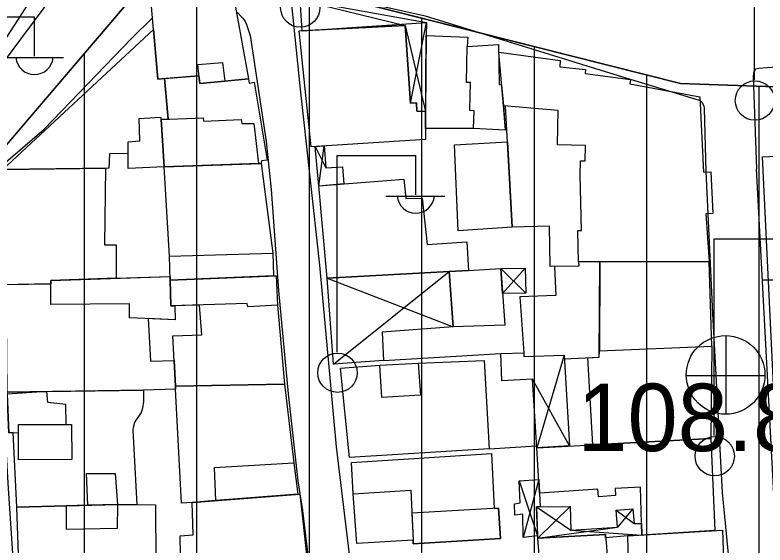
# Model space of a CAD drawing. Extents: x 417997 to 421451, y 4451742 to 4455216.
# Drawn here: x 419608.7 to 419675.4, y 4453183.1 to 4453230.3 of the extents above; entities that cross this region are included whole.
import ezdxf

# ---------------------------------------------------------------- set-up
doc = ezdxf.new("R2010")
doc.units = 0
for name, color, linetype in [('ADA', 7, 'Continuous'), ('ADAKENARI', 7, 'Continuous'), ('B_Mesken', 7, 'Continuous'), ('B_Sundurma', 7, 'Continuous'), ('B_Teras', 7, 'Continuous'), ('Default', 7, 'Continuous'), ('PL_AYA_PARK_DINLENME', 7, 'Continuous'), ('PL_KON_MEV_350', 7, 'Continuous'), ('S_Elektrik_Diregi', 7, 'Continuous'), ('S_Rogar_Kapagi', 7, 'Continuous'), ('Sinir_Duvar_tek_tarafa_ait', 7, 'Continuous'), ('TR_ORTAYOGUNKONUT', 7, 'Continuous'), ('TR_PARKALANI', 7, 'Continuous'), ('Y_Yol_Kotu', 7, 'Continuous'), ('Yol_Sose', 7, 'Continuous')]:
    doc.layers.add(name, color=color, linetype=linetype)

# ---------------------------------------------------------------- blocks, each defined once
blk = doc.blocks.new('POINT_DISPLAY')
at = {"layer": 'Default'}
blk.add_line((0, 0), (0, 0), dxfattribs=at)

msp = doc.modelspace()

# ---------------------------------------------------------------- linework, layer by layer
at = {"layer": 'ADA'}
for p, q in [((419667.916, 4453224.196), (419622.453, 4453235.699)), ((419667.916, 4453224.196), (419622.453, 4453235.699)), ((419710.945, 4453222.677), (419667.916, 4453224.196)), ((419710.945, 4453222.677), (419667.916, 4453224.196))]:
    msp.add_line(p, q, dxfattribs=at)
at = {"layer": 'ADAKENARI'}
msp.add_line((419512.36, 4453106.601), (419622.453, 4453235.699), dxfattribs=at)
msp.add_line((419512.36, 4453106.601), (419622.453, 4453235.699), dxfattribs=at)
at = {"layer": 'B_Mesken'}
for points in [[(419601.522, 4453234.252), (419599.506, 4453229.464), (419598.916, 4453229.645), (419597.856, 4453226.429), (419598.504, 4453226.246), (419603.288, 4453224.947), (419605.441, 4453224.38), (419610.294, 4453231.868), (419606.509, 4453232.791)], [(419627.403, 4453224.415), (419625.179, 4453224.197), (419625.102, 4453224.888), (419621.438, 4453224.582), (419620.899, 4453231.041), (419628.292, 4453231.325), (419629.521, 4453224.614)], [(419634.007, 4453228.878), (419643.426, 4453229.348), (419643.914, 4453222.443), (419644.453, 4453222.482), (419644.488, 4453221.746), (419645.256, 4453221.717), (419645.246, 4453220.199), (419645.26, 4453219.204), (419635.092, 4453218.574)], [(419618.813, 4453217.976), (419617.141, 4453217.925), (419617.076, 4453216.657), (419607.678, 4453216.539), (419621.069, 4453229.006), (419621.438, 4453224.582), (419622.047, 4453224.633), (419622.357, 4453221.016), (419621.732, 4453220.993), (419622.011, 4453216.767), (419618.818, 4453216.644)], [(419649.527, 4453220.192), (419645.246, 4453220.199), (419645.3, 4453228.47), (419649.024, 4453228.311), (419648.963, 4453227.487), (419651.746, 4453227.651), (419651.789, 4453224.096), (419652.014, 4453224.077), (419652.32, 4453220.036)], [(419658.867, 4453208.342), (419658.889, 4453207.95), (419656.346, 4453207.905), (419656.281, 4453211.503), (419652.954, 4453211.423), (419652.359, 4453222.179), (419652.176, 4453222.194), (419651.766, 4453226.974), (419657.237, 4453226.244), (419657.191, 4453225.683), (419659.485, 4453225.44), (419659.452, 4453225.087), (419663.485, 4453224.553), (419663.418, 4453224.164), (419669.639, 4453223.022), (419669.981, 4453216.313), (419670.622, 4453216.324), (419670.797, 4453212.626), (419670.169, 4453212.607), (419670.459, 4453208.337)], [(419622.357, 4453221.016), (419622.047, 4453224.633), (419625.102, 4453224.888), (419625.179, 4453224.197), (419627.403, 4453224.415), (419629.521, 4453224.614), (419629.558, 4453224.236), (419630.021, 4453224.308), (419631.174, 4453217.372), (419630.669, 4453217.315), (419630.649, 4453217.091), (419630.403, 4453217.082), (419622.011, 4453216.767), (419621.732, 4453220.993)], [(419652.954, 4453211.423), (419648.161, 4453211.073), (419647.817, 4453218.737), (419652.534, 4453219.018)], [(419676.406, 4453193.06), (419675.219, 4453217.676), (419683.318, 4453218.063), (419683.498, 4453210.983), (419686.27, 4453210.807), (419686.296, 4453198.133), (419683.829, 4453198.096), (419683.978, 4453194.323), (419679.353, 4453194.142), (419679.372, 4453193.113)], [(419616.781, 4453216.653), (419616.708, 4453209.83), (419617.73, 4453209.846), (419617.738, 4453206.863), (419611.937, 4453206.679), (419611.934, 4453206.369), (419607.537, 4453206.294), (419607.424, 4453216.552), (419607.678, 4453216.539)], [(419630.649, 4453217.091), (419631.664, 4453209.1), (419631.728, 4453207.08), (419622.544, 4453206.707), (419622.498, 4453208.838), (419622.011, 4453216.767)], [(419636.516, 4453206.879), (419635.756, 4453215.103), (419643.317, 4453215.683), (419643.496, 4453213.961), (419644.939, 4453213.986), (419645.384, 4453209.87), (419648.936, 4453210.098), (419649.074, 4453207.562), (419647.348, 4453207.466)], [(419656.705, 4453207.912), (419656.848, 4453205.328), (419653.625, 4453205.23), (419653.981, 4453200.248), (419653.991, 4453199.92), (419657.571, 4453200.035), (419657.59, 4453199.712), (419660.704, 4453199.837), (419660.742, 4453208.341), (419658.867, 4453208.342), (419658.889, 4453207.95)], [(419670.7, 4453200.827), (419670.459, 4453208.337), (419660.742, 4453208.341), (419660.707, 4453200.408)], [(419647.706, 4453202.553), (419647.348, 4453207.466), (419649.074, 4453207.562), (419651.945, 4453207.736), (419652.289, 4453202.688)], [(419608.06, 4453196.727), (419607.968, 4453206.302), (419611.934, 4453206.369), (419611.937, 4453206.679), (419617.738, 4453206.863), (419622.537, 4453207.015), (419622.544, 4453206.707), (419622.595, 4453204.401), (419622.956, 4453204.412), (419622.988, 4453203.183), (419620.595, 4453203.277), (419620.788, 4453199.501), (419622.904, 4453199.554), (419623.02, 4453197.255), (419623.028, 4453197.007), (419620.187, 4453196.922), (419608.06, 4453196.727)], [(419632.099, 4453204.471), (419632.721, 4453197.453), (419623.02, 4453197.255), (419622.794, 4453201.735), (419625.367, 4453201.842), (419625.164, 4453204.48), (419622.595, 4453204.401), (419622.544, 4453206.707), (419631.728, 4453207.08), (419631.979, 4453207.09)], [(419670.7, 4453200.827), (419670.607, 4453192.61), (419660.115, 4453192.056), (419659.687, 4453199.796), (419660.704, 4453199.837), (419660.707, 4453200.408)], [(419641.186, 4453199.123), (419644.59, 4453199.325), (419650.468, 4453199.562), (419650.895, 4453191.697), (419638.503, 4453190.913), (419637.691, 4453198.864)], [(419632.721, 4453197.453), (419633.538, 4453190.453), (419633.911, 4453187.645), (419626.597, 4453187.082), (419624.502, 4453186.92), (419623.545, 4453186.868), (419623.028, 4453197.007), (419623.02, 4453197.255)], [(419608.896, 4453186.501), (419608.579, 4453193.138), (419608.197, 4453193.129), (419608.061, 4453196.553), (419608.06, 4453196.727), (419611.584, 4453196.786), (419620.187, 4453196.922), (419620.179, 4453195.902), (419620.093, 4453195.31), (419619.952, 4453194.916), (419619.676, 4453194.472), (419619.502, 4453194.23), (419619.412, 4453194.097), (419619.353, 4453193.955), (419619.302, 4453193.792), (419619.242, 4453193.594), (419619.217, 4453193.349), (419619.588, 4453186.719), (419617.863, 4453186.742), (419615.227, 4453186.671), (419613.329, 4453186.62)], [(419655.397, 4453187.755), (419655.14, 4453191.793), (419670.607, 4453192.61), (419670.974, 4453184.418), (419664.499, 4453184.019), (419664.363, 4453188.275), (419662.121, 4453188.162), (419662.146, 4453187.529), (419660.629, 4453187.422), (419660.579, 4453188.098)], [(419638.667, 4453190.479), (419651.103, 4453191.29), (419651.369, 4453186.391), (419651.726, 4453186.411), (419651.908, 4453183.711), (419644.141, 4453183.244), (419644.145, 4453183.563), (419639.157, 4453183.258), (419638.828, 4453187.683)], [(419634.79, 4453181.215), (419632.032, 4453181.013), (419626.998, 4453180.604), (419623.787, 4453180.447), (419623.506, 4453180.435), (419623.425, 4453183.939), (419624.591, 4453184.035), (419624.502, 4453186.92), (419634.06, 4453187.657)], [(419617.863, 4453186.742), (419621.235, 4453186.698), (419621.299, 4453176.673), (419619.175, 4453176.645), (419616.7, 4453176.612), (419615.337, 4453176.594), (419613.032, 4453176.563), (419611.104, 4453176.537), (419609.261, 4453176.494), (419608.896, 4453186.501), (419613.329, 4453186.62), (419615.227, 4453186.671)], [(419671.914, 4453176.536), (419663.189, 4453175.99), (419663.032, 4453180.397), (419663.331, 4453180.432), (419663.244, 4453183.942), (419671.651, 4453184.46)], [(419655.845, 4453175.835), (419655.223, 4453183.733), (419661.24, 4453184.082), (419661.876, 4453176.405)]]:
    msp.add_lwpolyline(points, close=True, dxfattribs=at)
at = {"layer": 'B_Sundurma'}
for p, q in [((419634.117, 4453231.658), (419643.426, 4453229.348)), ((419634.268, 4453228.891), (419645.346, 4453229.621)), ((419643.426, 4453229.348), (419645.256, 4453221.717)), ((419643.914, 4453222.443), (419645.346, 4453229.621)), ((419635.444, 4453218.596), (419636.392, 4453216.679)), ((419635.761, 4453215.047), (419636.243, 4453218.646)), ((419637.054, 4453199.219), (419647.348, 4453207.466)), ((419651.945, 4453207.736), (419654.171, 4453205.551)), ((419654.113, 4453207.763), (419652.096, 4453205.517)), ((419636.516, 4453206.879), (419647.706, 4453202.553)), ((419657.571, 4453200.035), (419655.14, 4453191.793)), ((419658.04, 4453191.946), (419654.749, 4453197.9)), ((419653.57, 4453188.839), (419655.215, 4453183.957)), ((419655.32, 4453188.959), (419653.933, 4453183.802)), ((419655.118, 4453186.522), (419658.185, 4453184.465)), ((419658.111, 4453186.559), (419655.223, 4453183.733)), ((419662.212, 4453186.243), (419663.817, 4453185.041)), ((419663.686, 4453186.343), (419662.311, 4453184.72)), ((419655.223, 4453183.733), (419662.311, 4453184.72)), ((419658.185, 4453184.465), (419664.499, 4453184.019))]:
    msp.add_line(p, q, dxfattribs=at)
for points in [[(419634.268, 4453228.891), (419634.117, 4453231.658), (419645.346, 4453229.621), (419645.3, 4453228.47), (419645.256, 4453221.717), (419644.488, 4453221.746), (419644.453, 4453222.482), (419643.914, 4453222.443), (419643.426, 4453229.348)], [(419635.761, 4453215.047), (419635.444, 4453218.596), (419636.243, 4453218.646), (419636.392, 4453216.679), (419637.882, 4453216.781), (419637.979, 4453215.273)], [(419641.52, 4453199.54), (419637.054, 4453199.219), (419636.516, 4453206.879), (419647.348, 4453207.466), (419647.706, 4453202.553), (419641.399, 4453202.078)], [(419651.945, 4453207.736), (419654.113, 4453207.763), (419654.171, 4453205.551), (419652.096, 4453205.517)], [(419657.571, 4453200.035), (419658.04, 4453191.946), (419655.14, 4453191.793), (419654.749, 4453197.9), (419652.029, 4453197.757), (419651.954, 4453200.168), (419653.981, 4453200.248), (419653.991, 4453199.92)], [(419653.57, 4453188.839), (419655.32, 4453188.959), (419655.397, 4453187.755), (419655.452, 4453186.526), (419655.118, 4453186.522), (419655.215, 4453183.957), (419653.933, 4453183.802), (419653.889, 4453185.879), (419653.2, 4453185.798), (419653.154, 4453186.802), (419653.673, 4453186.877)], [(419655.223, 4453183.733), (419655.118, 4453186.522), (419658.111, 4453186.559), (419658.185, 4453184.465), (419662.311, 4453184.72), (419662.212, 4453186.243), (419663.686, 4453186.343), (419663.817, 4453185.041), (419664.467, 4453185.043), (419664.499, 4453184.019), (419663.244, 4453183.942), (419661.265, 4453183.78), (419661.24, 4453184.082)]]:
    msp.add_lwpolyline(points, close=True, dxfattribs=at)
at = {"layer": 'B_Teras'}
for points in [[(419648.963, 4453227.487), (419651.746, 4453227.651), (419651.789, 4453224.096), (419652.014, 4453224.077), (419652.176, 4453222.194), (419652.32, 4453220.036), (419649.527, 4453220.192), (419649.566, 4453221.761), (419649.188, 4453221.79), (419649.239, 4453224.293), (419648.892, 4453224.282)], [(419652.176, 4453222.194), (419651.766, 4453226.974), (419657.237, 4453226.244), (419657.191, 4453225.683), (419659.485, 4453225.44), (419659.452, 4453225.087), (419663.485, 4453224.553), (419663.418, 4453224.164), (419669.639, 4453223.022), (419669.981, 4453216.313), (419670.622, 4453216.324), (419670.797, 4453212.626), (419670.169, 4453212.607), (419670.459, 4453208.337), (419658.867, 4453208.342), (419658.797, 4453211.11), (419659.117, 4453211.105), (419658.994, 4453216.076), (419659.032, 4453217.311), (419659.446, 4453217.317), (419659.486, 4453218.676), (419656.996, 4453218.736), (419657.059, 4453221.792)], [(419625.179, 4453224.197), (419624.991, 4453225.885), (419627.21, 4453226.076), (419627.403, 4453224.415)], [(419618.818, 4453216.644), (419618.809, 4453219.001), (419619.837, 4453219.097), (419619.782, 4453221.069), (419621.689, 4453221.208), (419621.732, 4453220.993), (419622.011, 4453216.767)], [(419630.403, 4453217.082), (419622.011, 4453216.767), (419621.732, 4453220.993), (419625.49, 4453221.133), (419625.512, 4453220.829), (419628.867, 4453220.99), (419628.905, 4453220.622), (419629.982, 4453220.624)], [(419622.544, 4453206.707), (419622.498, 4453208.838), (419631.664, 4453209.1), (419631.728, 4453207.08)], [(419611.92, 4453204.532), (419611.937, 4453206.679), (419622.537, 4453207.015), (419622.544, 4453206.707), (419622.595, 4453204.401), (419622.956, 4453204.412), (419622.988, 4453203.183), (419618.93, 4453203.342), (419618.921, 4453204.591)], [(419622.595, 4453204.401), (419622.544, 4453206.707), (419631.979, 4453207.09), (419632.099, 4453204.471), (419629.437, 4453204.324), (419629.403, 4453204.608)], [(419641.366, 4453196.257), (419641.186, 4453199.123), (419644.59, 4453199.325), (419644.81, 4453196.477)], [(419613.31, 4453193.851), (419613.272, 4453195.646), (419611.677, 4453195.809), (419611.584, 4453196.786), (419608.061, 4453196.553), (419608.197, 4453193.129), (419609.055, 4453193.148), (419609.053, 4453193.864)], [(419609.061, 4453190.72), (419609.053, 4453193.864), (419613.781, 4453193.85), (419613.802, 4453190.73)], [(419633.538, 4453190.453), (419633.911, 4453187.645), (419626.597, 4453187.082), (419626.49, 4453190.02)], [(419617.863, 4453186.742), (419615.227, 4453186.671), (419615.115, 4453189.491), (419617.666, 4453189.502)], [(419639.157, 4453183.258), (419638.828, 4453187.683), (419643.945, 4453188.003), (419644.145, 4453183.563)], [(419613.335, 4453184.511), (419613.329, 4453186.62), (419617.863, 4453186.742), (419617.84, 4453184.613)], [(419644.145, 4453183.563), (419644.141, 4453183.244), (419651.908, 4453183.711), (419651.726, 4453186.411), (419644.036, 4453185.981)]]:
    msp.add_lwpolyline(points, close=True, dxfattribs=at)
at = {"layer": 'PL_AYA_PARK_DINLENME'}
msp.add_lwpolyline([(419648.282, 4453265.986), (419659.31, 4453237.864), (419709.932, 4453261.656), (419710.945, 4453222.677), (419667.916, 4453224.196), (419622.453, 4453235.699)], close=True, dxfattribs=at)
msp.add_lwpolyline([(419648.282, 4453265.986), (419659.31, 4453237.864), (419709.932, 4453261.656), (419710.945, 4453222.677), (419667.916, 4453224.196), (419622.453, 4453235.699)], close=True, dxfattribs=at)
at = {"layer": 'PL_KON_MEV_350'}
msp.add_lwpolyline([(419823.627, 4453240.148), (419822.565, 4453223.702), (419795.483, 4453226.221), (419799.027, 4453156.869), (419756.504, 4453159.4), (419758.023, 4453124.471), (419816.158, 4453124.471), (419809.709, 4453024.608), (419799.347, 4453012.271), (419707.401, 4453034.871), (419706.895, 4453052.588), (419682.596, 4453052.082), (419684.115, 4453033.858), (419707.401, 4453034.871), (419799.347, 4453012.271), (419560.39, 4452954.317), (419542.266, 4452957.376), (419468.571, 4453004.865), (419464.929, 4453019.074), (419512.36, 4453106.601), (419622.453, 4453235.699), (419667.916, 4453224.196), (419710.945, 4453222.677), (419709.932, 4453261.656)], dxfattribs=at)
at = {"layer": 'S_Elektrik_Diregi'}
for p, q in [((419674.507, 4453224.513), (419674.507, 4453242.013)), ((419603.475, 4453230.135), (419610.475, 4453230.135)), ((419610.475, 4453226.635), (419610.475, 4453230.135)), ((419607.815, 4453226.495), (419613.065, 4453226.495)), ((419637.382, 4453200.301), (419637.382, 4453217.801)), ((419637.382, 4453217.801), (419644.382, 4453217.801)), ((419644.382, 4453214.301), (419644.382, 4453217.801)), ((419641.722, 4453214.161), (419646.972, 4453214.161)), ((419670.927, 4453192.869), (419670.927, 4453210.37)), ((419670.927, 4453210.37), (419677.927, 4453210.37)), ((419675.267, 4453206.73), (419680.517, 4453206.73))]:
    msp.add_line(p, q, dxfattribs=at)
for centre in [(419634.114, 4453230.944), (419674.543, 4453222.678), (419637.418, 4453198.465), (419670.963, 4453191.034)]:
    msp.add_circle(centre, 1.75, dxfattribs=at)
for centre in [(419610.476, 4453226.647), (419644.383, 4453214.314)]:
    msp.add_arc(centre, 1.658, 184.83843, 355.14641, dxfattribs=at)
at = {"layer": 'S_Rogar_Kapagi'}
for p, q in [((419671.987, 4453194.738), (419671.987, 4453201.738)), ((419668.417, 4453198.203), (419675.417, 4453198.203))]:
    msp.add_line(p, q, dxfattribs=at)
msp.add_circle((419671.934, 4453198.267), 3.5, dxfattribs=at)
at = {"layer": 'Sinir_Duvar_tek_tarafa_ait'}
for points in [[(419641.52, 4453199.54), (419651.954, 4453200.168)], [(419650.895, 4453191.7), (419655.13, 4453191.955)]]:
    msp.add_lwpolyline(points, dxfattribs=at)
at = {"layer": 'TR_ORTAYOGUNKONUT'}
for p, q in [((419624.929, 4453113.986), (419624.929, 4453235.072)), ((419624.929, 4453113.986), (419624.929, 4453235.072)), ((419634.929, 4453105.824), (419634.929, 4453232.542)), ((419634.929, 4453105.824), (419634.929, 4453232.542)), ((419644.929, 4452974.82), (419644.929, 4453230.012)), ((419644.929, 4452974.82), (419644.929, 4453230.012)), ((419654.929, 4452977.245), (419654.929, 4453227.482)), ((419654.929, 4452977.245), (419654.929, 4453227.482)), ((419614.929, 4453116.192), (419614.929, 4453226.876)), ((419614.929, 4453116.192), (419614.929, 4453226.876)), ((419664.929, 4452979.671), (419664.929, 4453224.952)), ((419664.929, 4452979.671), (419664.929, 4453224.952)), ((419674.929, 4452982.096), (419674.929, 4453223.949)), ((419674.929, 4452982.096), (419674.929, 4453223.949))]:
    msp.add_line(p, q, dxfattribs=at)
at = {"layer": 'Yol_Sose'}
for points in [[(419616.822, 4453238.363), (419607.595, 4453225.952), (419599.879, 4453217.317), (419599.232, 4453216.675), (419595.921, 4453214.196), (419593.212, 4453212.705), (419584.732, 4453208.9), (419577.766, 4453207.298), (419575.728, 4453206.754), (419575.627, 4453206.742), (419575.504, 4453206.733), (419575.421, 4453206.775), (419575.37, 4453206.824), (419575.276, 4453206.958), (419575.222, 4453207.145), (419576.991, 4453217.683), (419579.71, 4453229.317), (419583.795, 4453249.832)], [(419638.725, 4453180.336), (419637.322, 4453191.856), (419635.846, 4453208.04), (419634.144, 4453223.702), (419633.309, 4453231.826), (419633.278, 4453232.073), (419633.295, 4453232.363), (419633.491, 4453232.673), (419633.692, 4453232.759), (419633.826, 4453232.787), (419645.22, 4453230.217), (419662.39, 4453224.906), (419669.575, 4453222.719), (419669.801, 4453222.581), (419669.839, 4453222.487), (419669.991, 4453222.222), (419670.025, 4453221.956), (419670.164, 4453216.368), (419670.761, 4453203.72), (419671.619, 4453187.815)], [(419628.429, 4453230.577), (419628.591, 4453230.447), (419628.84, 4453230.198), (419628.997, 4453229.996), (419629.219, 4453229.699), (419629.344, 4453229.435), (419629.66, 4453228.463), (419631.087, 4453219.048), (419631.524, 4453214.76), (419632.177, 4453205.784), (419633.03, 4453196.581), (419633.908, 4453188.836)], [(419611.344, 4453220.121), (419619.116, 4453228.186), (419620.983, 4453230.033)], [(419689.367, 4453226.48), (419682.529, 4453226.136), (419676.454, 4453225.641), (419674.858, 4453225.539), (419674.588, 4453225.457), (419674.55, 4453225.418), (419674.485, 4453225.293), (419674.417, 4453225.078), (419674.389, 4453224.807), (419674.679, 4453216.6)], [(419615.065, 4453116.002), (419611.676, 4453116.015), (419611.519, 4453116.099), (419611.381, 4453116.372), (419611.014, 4453126.138), (419610.382, 4453138.087), (419609.72, 4453150.285), (419609.437, 4453162.475), (419609.011, 4453175.711), (419608.167, 4453188.149), (419607.205, 4453204.234), (419607.191, 4453210.463), (419607.011, 4453215.74), (419606.987, 4453216.087), (419606.988, 4453216.278), (419607.028, 4453216.444), (419611.344, 4453220.121)], [(419678.015, 4453152.929), (419677.447, 4453166.258), (419676.615, 4453180.477), (419675.829, 4453194.872), (419674.679, 4453216.6)], [(419633.908, 4453188.836), (419634.311, 4453186.197), (419635.592, 4453175.568), (419636.505, 4453166.142), (419637.849, 4453155.636), (419638.567, 4453146.856), (419639.32, 4453133.811), (419639.854, 4453123.21), (419639.952, 4453118.158), (419639.953, 4453118.049), (419639.861, 4453117.855), (419639.676, 4453117.69), (419639.629, 4453117.666), (419615.065, 4453116.002)], [(419671.619, 4453187.815), (419672.656, 4453177.135), (419674.128, 4453152.239)]]:
    msp.add_lwpolyline(points, dxfattribs=at)

# ---------------------------------------------------------------- block references
at = {"layer": 'TR_PARKALANI', "xscale": 0.1, "yscale": 0.10000000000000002}
msp.add_blockref('POINT_DISPLAY', (419654.393, 4453227.696), dxfattribs=at)
msp.add_blockref('POINT_DISPLAY', (419654.393, 4453227.696), dxfattribs=at)

# ---------------------------------------------------------------- texts
at = {"layer": 'Y_Yol_Kotu'}
msp.add_text('108.82', height=6, dxfattribs=at).set_placement((419658.75, 4453191.49))

doc.saveas('drawing.dxf')
